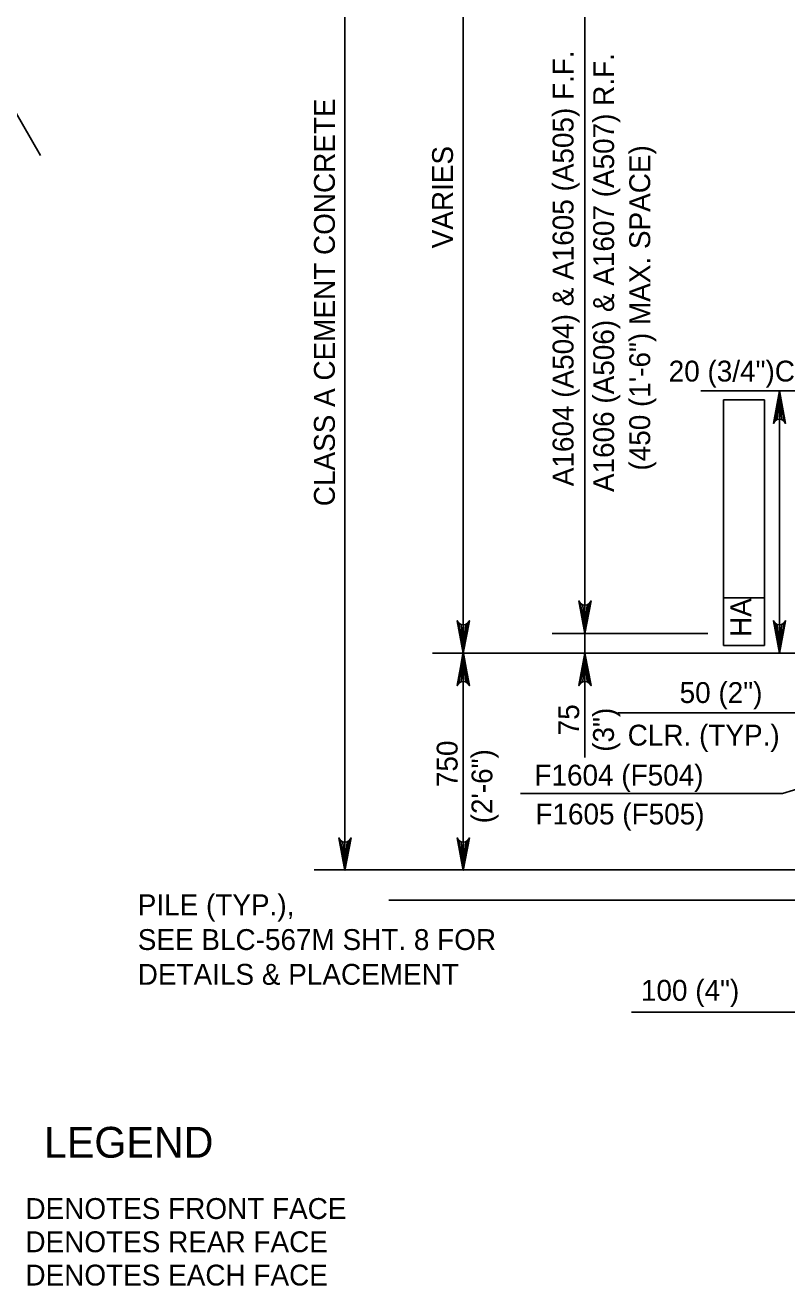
# Model space of a CAD drawing. Extents: x 638340 to 640241, y 295465 to 298435.
# Drawn here: x 638945.8 to 639055.2, y 297540.4 to 297721.6 of the extents above; entities that cross this region are included whole.
import ezdxf

# ---------------------------------------------------------------- set-up
doc = ezdxf.new("R2010")
doc.units = 0
doc.layers.add('3', color=7, linetype='Continuous')
doc.layers.add('4', color=7, linetype='Continuous')

msp = doc.modelspace()

# ---------------------------------------------------------------- linework, layer by layer
at = {"layer": '3'}
for p, q in [((638991.74, 297600.1), (638991.74, 297768.62)), ((639008.75, 297768.62), (639008.75, 297699.97)), ((639026.24, 297757.71), (639026.24, 297634.17)), ((638936.35, 297723.05), (638947.98, 297702.9)), ((639008.75, 297631.33), (639008.75, 297699.97)), ((639092.63, 297669.03), (639042.9, 297669.03)), ((639054.19, 297631.33), (639054.19, 297669.03)), ((639046.15, 297632.45), (639046.15, 297667.76)), ((639046.15, 297667.76), (639052.05, 297667.76)), ((639052.05, 297667.76), (639052.05, 297632.45)), ((639052.05, 297639.3), (639046.15, 297639.3)), ((639043.9, 297634.17), (639021.53, 297634.17)), ((639026.24, 297634.17), (639026.24, 297625.42)), ((639052.05, 297632.45), (639046.15, 297632.45)), ((639059.95, 297631.33), (639004.32, 297631.33)), ((639008.75, 297600.1), (639008.75, 297631.33)), ((639034.38, 297631.33), (639021.81, 297631.33)), ((639026.24, 297631.33), (639026.24, 297616.34)), ((639063.41, 297622.73), (639030.98, 297622.73)), ((639054.61, 297611.15), (639016.96, 297611.15)), ((639059.69, 297600.19), (638987.32, 297600.19)), ((639071.81, 297595.81), (638998.05, 297595.81)), ((639067.47, 297579.71), (639032.92, 297579.71))]:
    msp.add_line(p, q, dxfattribs=at)
for points in [[(639054.19, 297669.03), (639055.06, 297664.37), (639054.82, 297664.73), (639054.5, 297664.91), (639054.19, 297664.97), (639053.88, 297664.91), (639053.57, 297664.73), (639053.32, 297664.37), (639054.19, 297669.03), (639053.57, 297664.73), (639053.88, 297664.91), (639054.19, 297669.03), (639054.19, 297664.97), (639054.5, 297664.91), (639054.19, 297669.03), (639054.82, 297664.73)], [(639026.24, 297634.17), (639025.36, 297638.83), (639025.61, 297638.48), (639025.92, 297638.29), (639026.24, 297638.24), (639026.55, 297638.29), (639026.86, 297638.48), (639027.11, 297638.83), (639026.24, 297634.17), (639026.86, 297638.48), (639026.55, 297638.29), (639026.24, 297634.17), (639026.24, 297638.24), (639025.92, 297638.29), (639026.24, 297634.17), (639025.61, 297638.48)], [(639008.75, 297631.33), (639007.88, 297635.99), (639008.12, 297635.63), (639008.44, 297635.44), (639008.75, 297635.39), (639009.06, 297635.44), (639009.37, 297635.63), (639009.62, 297635.99), (639008.75, 297631.33), (639009.37, 297635.63), (639009.06, 297635.44), (639008.75, 297631.33), (639008.75, 297635.39), (639008.44, 297635.44), (639008.75, 297631.33), (639008.12, 297635.63)], [(639054.19, 297631.33), (639053.32, 297635.99), (639053.57, 297635.63), (639053.88, 297635.44), (639054.19, 297635.39), (639054.5, 297635.44), (639054.82, 297635.63), (639055.06, 297635.99), (639054.19, 297631.33), (639054.82, 297635.63), (639054.5, 297635.44), (639054.19, 297631.33), (639054.19, 297635.39), (639053.88, 297635.44), (639054.19, 297631.33), (639053.57, 297635.63)], [(639008.75, 297631.33), (639009.62, 297626.67), (639009.37, 297627.02), (639009.06, 297627.21), (639008.75, 297627.26), (639008.44, 297627.21), (639008.12, 297627.02), (639007.88, 297626.67), (639008.75, 297631.33), (639008.12, 297627.02), (639008.44, 297627.21), (639008.75, 297631.33), (639008.75, 297627.26), (639009.06, 297627.21), (639008.75, 297631.33), (639009.37, 297627.02)], [(638991.74, 297600.1), (638990.87, 297604.76), (638991.12, 297604.4), (638991.43, 297604.22), (638991.74, 297604.17), (638992.06, 297604.22), (638992.37, 297604.4), (638992.62, 297604.76), (638991.74, 297600.1), (638992.37, 297604.4), (638992.06, 297604.22), (638991.74, 297600.1), (638991.74, 297604.17), (638991.43, 297604.22), (638991.74, 297600.1), (638991.12, 297604.4)], [(639008.75, 297600.1), (639007.88, 297604.76), (639008.12, 297604.4), (639008.44, 297604.22), (639008.75, 297604.17), (639009.06, 297604.22), (639009.37, 297604.4), (639009.62, 297604.76), (639008.75, 297600.1), (639009.37, 297604.4), (639009.06, 297604.22), (639008.75, 297600.1), (639008.75, 297604.17), (639008.44, 297604.22), (639008.75, 297600.1), (639008.12, 297604.4)]]:
    msp.add_lwpolyline(points, dxfattribs=at)
for points in [[(639054.71, 297666.12), (639053.73, 297666.12), (639054.22, 297669.08)], [(639025.74, 297637.13), (639026.73, 297637.13), (639026.24, 297634.17)], [(639009.24, 297634.28), (639008.26, 297634.28), (639008.75, 297631.33)], [(639009.24, 297628.64), (639008.26, 297628.64), (639008.75, 297631.59)], [(639009.24, 297628.64), (639008.26, 297628.64), (639008.75, 297631.59)]]:
    msp.add_lwpolyline(points, close=True, dxfattribs=at)
at = {"layer": '4'}
for p, q in [((639026.24, 297637.13), (639026.24, 297640.08)), ((639054.61, 297611.15), (639097.23, 297624.07))]:
    msp.add_line(p, q, dxfattribs=at)
msp.add_lwpolyline([(639026.24, 297631.33), (639027.11, 297626.67), (639026.86, 297627.02), (639026.55, 297627.21), (639026.24, 297627.26), (639025.92, 297627.21), (639025.61, 297627.02), (639025.36, 297626.67), (639026.24, 297631.33), (639025.61, 297627.02), (639025.92, 297627.21), (639026.24, 297631.33), (639026.24, 297627.26), (639026.55, 297627.21), (639026.24, 297631.33), (639026.86, 297627.02)], dxfattribs=at)

# ---------------------------------------------------------------- texts
at = {"layer": '3'}
for s, height, p in [('A1604 (A504) & A1605 (A505) F.F.', 3.0001, (639024.59, 297655.33)), ('A1606 (A506) & A1607 (A507) R.F.', 3.0001, (639030.42, 297654.49)), ('CLASS A CEMENT CONCRETE', 3.0001, (638990.29, 297652.46)), ('VARIES', 3, (639007.27, 297689.53)), ('(450 (1\'-6") MAX. SPACE)', 3.0001, (639035.61, 297657.58)), ('HA', 3, (639050.13, 297633.65)), ('75', 3, (639025.4, 297619.52)), ('(3")', 3, (639030.4, 297617.15)), ('750', 3, (639007.93, 297612.07)), ('(2\'-6")', 3, (639012.93, 297606.86))]:
    msp.add_text(s, height=height, rotation=90, dxfattribs=at).set_placement(p)
for s, height, p in [('20 (3/4")CHAMFER', 3.0001, (639038.27, 297670.38)), ('50 (2")', 3, (639039.84, 297624.16)), ('CLR. (TYP.)', 3.0001, (639032.38, 297618.04)), ('F1604 (F504)', 3.0001, (639018.97, 297612.29)), ('F1605 (F505)', 3.0001, (639019.11, 297606.7)), ('PILE (TYP.), ', 3.0001, (638961.96, 297593.65)), ('SEE BLC-567M SHT. 8 FOR', 3.0001, (638961.96, 297588.65)), ('DETAILS & PLACEMENT  ', 3.0001, (638961.96, 297583.65)), ('100 (4")', 3, (639034.28, 297581.35)), ('LEGEND', 4.429, (638948.48, 297558.79)), ('DENOTES FRONT FACE', 3.0001, (638945.82, 297549.98)), ('DENOTES REAR FACE', 3.0001, (638945.82, 297545.2)), ('DENOTES EACH FACE', 3.0001, (638945.82, 297540.41))]:
    msp.add_text(s, height=height, dxfattribs=at).set_placement(p)

doc.saveas('drawing.dxf')
